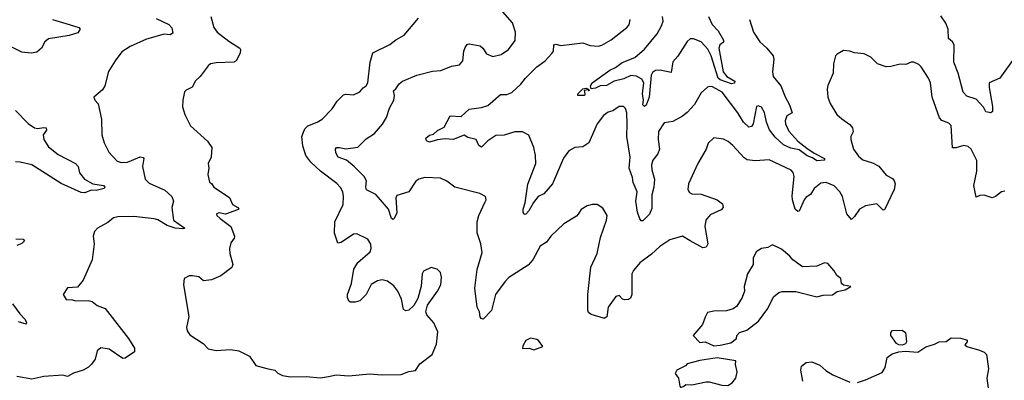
# Model space of a CAD drawing. Extents: x 2199565 to 2323334, y 894172 to 1018966.
# Tile 366 of 440: x 2284062 to 2290292, y 976881 to 979165. Entities that reach past the tile are written whole.
import ezdxf

# ---------------------------------------------------------------- set-up
doc = ezdxf.new("R2010")
doc.units = 0

msp = doc.modelspace()

# ---------------------------------------------------------------- linework, layer by layer
at = {"layer": '0CON10XD'}
for points in [[(2287005, 978006.7), (2287012.5, 978025), (2287008.8, 978045), (2286973.7, 978063.7), (2286815, 978104.4), (2286765, 978143.1), (2286725, 978161.5), (2286624.6, 978165.4), (2286586.7, 978155), (2286568.3, 978141.7), (2286525, 978073.8), (2286448, 978052), (2286442.9, 978037.1), (2286447.6, 977942.4), (2286431.2, 977905), (2286425, 977900), (2286415, 977905.8), (2286394.7, 977965), (2286345, 978023.6), (2286315, 978057.1), (2286256.7, 978086.7), (2286251.9, 978105), (2286256.5, 978145), (2286242.1, 978172.1), (2286179.2, 978235), (2286129.2, 978275), (2286076, 978295), (2286062.5, 978322.5), (2286060.9, 978345), (2286066.7, 978355), (2286085, 978356.2), (2286125, 978345.9), (2286202.2, 978357.8), (2286255, 978410.6), (2286306.4, 978443.6), (2286357.7, 978502.3), (2286383.8, 978546.2), (2286402.9, 978605), (2286428.5, 978655), (2286432.5, 978685), (2286426.2, 978715), (2286442.8, 978727.2), (2286462, 978758), (2286484.6, 978775.4), (2286575, 978813.5), (2286675, 978837.7), (2286727.6, 978842.4), (2286795, 978870.8), (2286845, 978879.2), (2286865.4, 978904.6), (2286872.2, 978965), (2286881.1, 978988.9), (2286893.3, 979006.7), (2286905, 979012), (2286975, 978998.9), (2286992.5, 978985), (2287015, 978948), (2287055, 978932), (2287107.5, 978945), (2287153.8, 978975), (2287196.6, 979033.4), (2287200, 979085), (2287180, 979145), (2287119.2, 979215)], [(2284269.2, 979165), (2284375, 979134.5), (2284436.7, 979115), (2284443.8, 979105), (2284429.2, 979080.8), (2284375.6, 979064.4), (2284245, 979042.9), (2284221.2, 979025), (2284200, 978985), (2284170.9, 978959.1), (2284135, 978953.5), (2284075, 978958.8), (2283965, 979013.3)], [(2284925, 979171.4), (2285005, 979134.2), (2285025, 979113.3), (2285031.4, 979078.6), (2285015, 979067.8), (2284975, 979072.2), (2284865, 979041.5), (2284761.2, 978995), (2284709.1, 978960.9), (2284665, 978903.8), (2284624, 978836), (2284600, 978745), (2284585, 978721.2), (2284530, 978675), (2284537.5, 978655), (2284557.5, 978632.5), (2284578.6, 978535), (2284581.9, 978435), (2284595.7, 978385), (2284625.6, 978325.6), (2284679.7, 978269.7), (2284705, 978260.8), (2284745, 978262.2), (2284825, 978296.7), (2284842.9, 978292.9), (2284847.1, 978285), (2284840, 978235), (2284855.6, 978155), (2284880.2, 978130.2), (2284980.8, 978085), (2285025.3, 978045.3), (2285034.2, 978015.8), (2285024.2, 977975), (2285035.4, 977895.4), (2285107.5, 977845), (2285095, 977840.8), (2285046.7, 977845), (2284995, 977862.3), (2284935, 977897.8), (2284913.8, 977903.8), (2284785, 977917.7), (2284683, 977917), (2284655, 977910.8), (2284619.7, 977880.3), (2284553.8, 977845), (2284535, 977823.3), (2284526, 977795), (2284532.5, 977745), (2284520.8, 977645), (2284463.6, 977516.4), (2284428.3, 977471.7), (2284363.9, 977466.1), (2284337.5, 977425), (2284355, 977393.3), (2284395, 977391.2), (2284415, 977383.8), (2284496.1, 977386.1), (2284519.5, 977379.5), (2284552.5, 977355), (2284603.3, 977335), (2284750, 977145), (2284787.5, 977085), (2284787.7, 977062.3), (2284728.3, 977021.7), (2284715, 977020), (2284628.2, 977078.2), (2284575, 977086.7), (2284553, 977067), (2284538.9, 977015), (2284516.6, 976983.4), (2284496.5, 976963.5), (2284464.2, 976945), (2284402.8, 976927.3), (2284365, 976905.4), (2284335, 976913.6), (2284214.3, 976905.7), (2284138, 976888), (2284044.4, 976905.6)], [(2285270.8, 979185), (2285290, 979115), (2285312, 979085), (2285385, 979028.1), (2285454, 978985), (2285460, 978975), (2285457.1, 978952.9), (2285431.2, 978905), (2285417.5, 978895), (2285305, 978892.5), (2285270, 978885), (2285255, 978873.3), (2285203.8, 978805), (2285175, 978776.7), (2285152.5, 978737.5), (2285115, 978718.8), (2285105, 978707.5), (2285094.2, 978655.8), (2285092.7, 978612.7), (2285106.2, 978565), (2285143.2, 978493.2), (2285250.8, 978395), (2285277.5, 978355), (2285274.2, 978295), (2285253.8, 978255), (2285258.8, 978225), (2285253.3, 978185), (2285262.5, 978135), (2285275, 978127.5), (2285290, 978105), (2285389.7, 978039.7), (2285408.6, 977995), (2285442, 977975), (2285448, 977965), (2285439.1, 977960.9), (2285365, 977934.2), (2285325, 977941.2), (2285307.5, 977935), (2285310, 977925), (2285330, 977905), (2285397.5, 977855), (2285421.4, 977795), (2285419.7, 977780.3), (2285398.3, 977751.7), (2285390, 977715), (2285391.4, 977685), (2285410.6, 977615), (2285403.4, 977596.6), (2285335, 977542.5), (2285275, 977518.1), (2285225, 977512.2), (2285195, 977535.8), (2285155, 977543.8), (2285135, 977543.3), (2285102.5, 977525), (2285098.8, 977485), (2285131.2, 977285), (2285118, 977215), (2285122, 977195), (2285138.8, 977168.8), (2285223.8, 977115), (2285255, 977081.2), (2285305, 977069.2), (2285395, 977075.6), (2285448.3, 977068.3), (2285515, 977034), (2285556.2, 976975), (2285626.7, 976956.7), (2285676.2, 976945), (2285695, 976926.7), (2285725, 976912), (2285775, 976903.3), (2285875, 976905.4), (2285965, 976897.5)], [(2285965, 976897.5), (2286015, 976904.5), (2286065.3, 976915.3), (2286145, 976909.6), (2286275, 976922.9), (2286355.5, 976915.5), (2286475, 976918.5), (2286525, 976937.1), (2286566, 976944), (2286593.3, 976985), (2286670.8, 977045), (2286699.1, 977110.9), (2286707.7, 977187.7), (2286682.5, 977245), (2286637.5, 977295), (2286632.5, 977315), (2286643.1, 977356.9), (2286705.8, 977445), (2286725.8, 977485), (2286730, 977535), (2286723.6, 977563.6), (2286702.5, 977585), (2286665, 977596.2), (2286617, 977573), (2286608.8, 977555), (2286603, 977477), (2286580.9, 977399.1), (2286555.6, 977354.4), (2286525, 977326), (2286505, 977321.2), (2286489.5, 977329.5), (2286476.9, 977395), (2286455.6, 977445), (2286429.8, 977479.8), (2286390, 977510), (2286355, 977517.9), (2286325, 977511.8), (2286285, 977487.1), (2286253.3, 977425), (2286214, 977385), (2286185, 977376.7), (2286155, 977375.8), (2286145, 977382), (2286135.7, 977405), (2286136.9, 977425), (2286160.8, 977495), (2286176.9, 977585), (2286202.3, 977627.7), (2286278.6, 977695), (2286285.6, 977715), (2286284.2, 977744.2), (2286264.3, 977774.3), (2286195, 977808.8), (2286175, 977806.2), (2286095, 977754), (2286075, 977750), (2286053.4, 977813.4), (2286056.1, 977885), (2286108.2, 977995), (2286111.5, 978045), (2286106.9, 978075), (2286092.2, 978102.2), (2286067.7, 978127.7), (2285965, 978205.5), (2285905, 978262.9), (2285872.2, 978305), (2285853.9, 978365), (2285846.2, 978425), (2285865.5, 978474.5), (2285885, 978492), (2285945, 978515.8), (2285976.2, 978535), (2286039.1, 978600.9), (2286070.7, 978649.3), (2286111.2, 978688.8), (2286125, 978693.3), (2286175, 978688.8), (2286215, 978707.5), (2286235, 978733.3), (2286255, 978746.7), (2286265.8, 978765), (2286278.9, 978895), (2286295.4, 978954.6), (2286405, 979007.5), (2286441.9, 979038.1), (2286494.1, 979065.9), (2286586.2, 979175)], [(2288678.9, 979165), (2288705.6, 979085), (2288745.6, 979025), (2288788.9, 978985), (2288828.6, 978935), (2288832.9, 978915), (2288824.3, 978835), (2288830, 978805), (2288878.9, 978745), (2288905.3, 978675.3), (2288932.9, 978625), (2288950, 978575), (2288915, 978556.2), (2288905.6, 978525), (2288908.1, 978505), (2288928.3, 978458.3), (2288985, 978396.2), (2289042.1, 978352.1), (2289089, 978319), (2289155.4, 978285), (2289153.9, 978276.1), (2289105, 978270), (2289079, 978289), (2289045, 978303), (2288995, 978339.6), (2288941.7, 978351.7), (2288895, 978372.1), (2288841.5, 978421.5), (2288806.5, 978466.5), (2288787.9, 978515), (2288775, 978576.7), (2288755, 978610.8), (2288735, 978619.2), (2288724.4, 978615.6), (2288703.1, 978505), (2288691.9, 978488.1), (2288675, 978483.1), (2288640.8, 978515), (2288605, 978574.4), (2288506.4, 978705), (2288445, 978738.8), (2288425, 978741.5), (2288415, 978736.5), (2288375, 978700.5), (2288332.3, 978627.7), (2288285, 978576.9), (2288256.3, 978553.7), (2288195, 978519.4), (2288139.3, 978510.7), (2288105, 978455.7), (2288101.4, 978405), (2288111.2, 978345), (2288099.7, 978315), (2288067.7, 978275), (2288060, 978245), (2288061.3, 978215), (2288078.8, 978155), (2288075.2, 978104.8), (2288062, 978055), (2288061.8, 977968.2), (2288046.8, 977933.2), (2288005, 977891.2), (2287995, 977890), (2287985, 977903.3), (2287971.2, 977945), (2287960.7, 978015), (2287970, 978075), (2287943.4, 978133.4), (2287939.2, 978165), (2287919.1, 978225), (2287925.2, 978295.2), (2287903.8, 978425), (2287905.4, 978504.6), (2287904.4, 978575), (2287895, 978603.3), (2287882.5, 978615), (2287855, 978614.4), (2287815, 978587.8), (2287785, 978579.5), (2287755, 978557.8), (2287716.5, 978505), (2287662.2, 978385), (2287625, 978360), (2287574.6, 978355.4), (2287536, 978335), (2287503.2, 978286.8), (2287432.7, 978125), (2287377.4, 978062.6), (2287342.5, 978045), (2287312.2, 978007.8), (2287284.3, 977955), (2287265, 977934), (2287255, 977931.2), (2287247.5, 977945), (2287247.8, 977965), (2287259.5, 978005), (2287276.4, 978123.6), (2287327.5, 978255), (2287325.8, 978305), (2287315.7, 978355), (2287284.4, 978434.4), (2287243.8, 978453.8), (2287195, 978454.6), (2287127.3, 978432.7), (2287075, 978430.5), (2287025, 978398.5), (2286985, 978358.1), (2286967.8, 978367.8), (2286950, 978405), (2286897.7, 978417.7), (2286875, 978432.5), (2286804.4, 978405.6), (2286755, 978409.5), (2286705.5, 978404.5), (2286655, 978388.8), (2286635, 978397.5), (2286632, 978415), (2286655, 978434.3), (2286679.4, 978440.6), (2286705, 978462.7), (2286746.9, 978485), (2286785, 978556), (2286855, 978551.8), (2286905, 978598.8), (2286985, 978608.6), (2287025, 978621.4), (2287105, 978690), (2287145, 978690), (2287175.5, 978704.5), (2287233.3, 978756.7), (2287261.5, 978795), (2287333.7, 978866.3), (2287387.5, 978905), (2287430, 978950), (2287439.2, 978965), (2287441.2, 979005), (2287455, 979008.6), (2287485, 979001.4), (2287625, 979017.1), (2287671.3, 979001.3), (2287722.3, 978997.7), (2287745, 979004), (2287805, 979037.1), (2287904, 979115), (2287917.6, 979132.4), (2287924.2, 979165)], [(2288420, 979185), (2288444.5, 979135), (2288480.5, 979095), (2288515.7, 979035), (2288515, 979022.5), (2288492, 979005), (2288486.7, 978985), (2288512.5, 978835), (2288535.5, 978805.5), (2288588, 978775), (2288585, 978762), (2288565, 978758.2), (2288495, 978783.6), (2288481.2, 978795), (2288437.1, 978935), (2288417.1, 978977.1), (2288375, 979023.8), (2288325, 979043.8), (2288305, 979042.5), (2288285, 979027.1), (2288225.8, 978934.2), (2288195, 978897.5), (2288185, 978830), (2288115, 978844.2), (2288085, 978842.5), (2288065, 978830), (2288057.4, 978812.6), (2288045.5, 978675), (2288025.9, 978624.1), (2288015, 978614.3), (2288004.7, 978624.7), (2288010, 978655), (2288002.1, 978695), (2288010.8, 978765), (2287999, 978789), (2287965, 978808), (2287929.2, 978810.8), (2287885, 978790.7), (2287824, 978776), (2287775, 978746.9), (2287735, 978745.6), (2287705, 978731.1), (2287677.5, 978727.5), (2287674.3, 978745), (2287684.2, 978765.8), (2287795, 978844.4), (2287831.2, 978861.2), (2287875, 978894.5), (2287955, 978925.8), (2288015, 978977.9), (2288094.6, 979075), (2288123.7, 979126.4), (2288133.8, 979155), (2288128.6, 979185)], [(2290355, 978921.2), (2290264, 978795), (2290196.1, 978763.9), (2290195.7, 978735), (2290217.7, 978615), (2290217.1, 978582.9), (2290206.1, 978573.9), (2290175, 978581.2), (2290160.3, 978610.3), (2290115, 978660.8), (2290055, 978679.4), (2290032.2, 978705), (2290001.1, 978825), (2289972.3, 978895), (2289974.4, 979005), (2289965, 979024), (2289938.6, 979045), (2289937.1, 979105), (2289921.9, 979141.9), (2289889.9, 979189.9)], [(2290295, 978078.6), (2290275, 978074.2), (2290236.2, 978045), (2290215, 978037.5), (2290165, 978054.2), (2290137.7, 978052.3), (2290115, 978040), (2290098.5, 978115), (2290118.5, 978205), (2290117.5, 978272.5), (2290082, 978345), (2290062.4, 978362.4), (2290035, 978367.9), (2289985, 978352.3), (2289963.8, 978353.8), (2289955.8, 978495), (2289940.3, 978510.3), (2289897.3, 978527.3), (2289882.9, 978542.9), (2289835.6, 978675), (2289824.4, 978765), (2289813.4, 978793.4), (2289765, 978866.2), (2289750.5, 978880.5), (2289720, 978895), (2289703.6, 978896.4), (2289669.3, 978880.7), (2289633.9, 978883.9), (2289575, 978867.5), (2289545, 978865.8), (2289490, 978885), (2289446.8, 978926.8), (2289405, 978948), (2289345, 978954), (2289315, 978966), (2289275, 978970), (2289233.9, 978946.1), (2289223.3, 978935), (2289211.2, 978885), (2289210, 978825), (2289175, 978747.5), (2289170.8, 978725), (2289176, 978675), (2289190.8, 978635), (2289232, 978565), (2289265, 978536), (2289315, 978500.8), (2289330.7, 978480.7), (2289335.6, 978454.4), (2289322, 978425), (2289320, 978405), (2289337.5, 978345), (2289369.8, 978299.8), (2289396.4, 978276.4), (2289458.6, 978258.6), (2289497.2, 978237.2), (2289545, 978180), (2289585, 978158.8), (2289595.8, 978145), (2289601.1, 978125), (2289595, 978090), (2289535, 977960), (2289525, 977958.8), (2289485, 977998), (2289413.7, 977986.3), (2289375.8, 977965), (2289345, 977918.8), (2289325, 977900), (2289295.8, 977935), (2289268.6, 978045), (2289251.9, 978075), (2289215, 978113.3), (2289165, 978133.5), (2289130.5, 978129.5), (2289088.5, 978095), (2289065, 978057.5), (2289038.9, 978041.1), (2289025, 978023.3), (2288995, 977953.3), (2288985, 977950), (2288968.5, 977965), (2288951.3, 978025), (2288950.2, 978050.2), (2288962.1, 978172.1), (2288956.3, 978196.3), (2288942.4, 978212.4), (2288805, 978276.7), (2288715, 978270.8), (2288665, 978277.5), (2288645, 978289.4), (2288575, 978367.5), (2288545, 978392.5), (2288515, 978408), (2288455, 978416.2), (2288417.7, 978382.3), (2288405.6, 978344.4), (2288352.5, 978255), (2288294.2, 978125.8), (2288289.3, 978089.3), (2288300.5, 978070.5), (2288315, 978061.2), (2288375, 978060.6), (2288475, 978024.2), (2288507.9, 977997.9), (2288513.8, 977975), (2288499.5, 977960.5), (2288430.9, 977929.1), (2288404.4, 977895), (2288396.4, 977855), (2288417.1, 977745), (2288405.8, 977725), (2288385, 977719.4), (2288304.2, 977765), (2288255, 977794.3), (2288175, 977770), (2288111.7, 977728.3), (2288060.2, 977679.8), (2287985, 977624.3), (2287945, 977575.7), (2287935.5, 977555), (2287935.4, 977425), (2287927.6, 977402.4), (2287915, 977394), (2287891.2, 977391.2), (2287875.9, 977395.9), (2287855, 977418), (2287835, 977412), (2287785.7, 977345), (2287776.5, 977283.5), (2287765, 977273.8), (2287755, 977274), (2287678.3, 977298.3), (2287661.7, 977311.7), (2287656, 977326), (2287656.9, 977425), (2287675, 977597.5), (2287715.5, 977685), (2287736.4, 977785), (2287774.3, 977895), (2287779.2, 977925), (2287751.7, 977971.7), (2287715, 977993.8), (2287685, 977993.8), (2287652.5, 977985), (2287615, 977963.3), (2287595, 977932.5), (2287585, 977920), (2287505, 977872), (2287422.5, 977795), (2287396, 977755), (2287355, 977730), (2287307.8, 977645), (2287279.5, 977610.5), (2287157.7, 977532.3), (2287130.8, 977505), (2287071.9, 977425), (2287047.6, 977322.4), (2286995, 977269.2), (2286982.5, 977272.5), (2286975, 977283.3), (2286970.6, 977315), (2286957.5, 977345), (2286941.5, 977465), (2286956.3, 977583.6), (2286988.5, 977691.5), (2286979.6, 977745), (2286956.1, 977815), (2286956.1, 977883.9), (2286967.9, 977925), (2287005, 978006.7)], [(2287593.9, 978683.9), (2287593.8, 978695), (2287625, 978726.2), (2287645, 978730), (2287660, 978725), (2287665, 978713.8), (2287660, 978720), (2287633, 978717), (2287638.8, 978695), (2287635, 978684.3), (2287593.9, 978683.9)], [(2284035, 978590), (2284115, 978508.1), (2284155, 978480.5), (2284175, 978476.2), (2284215, 978482.9), (2284229.4, 978479.4), (2284231.9, 978465), (2284211.1, 978435), (2284215, 978406.2), (2284245, 978358.6), (2284305, 978311.1), (2284415.6, 978255), (2284431.9, 978235), (2284440, 978195), (2284472.9, 978155), (2284525, 978124.6), (2284591.4, 978115), (2284600, 978105), (2284595.8, 978095), (2284545, 978083.3), (2284515, 978085.4), (2284475, 978067.7), (2284450.2, 978070.2), (2284325, 978127.5), (2284137.8, 978245), (2284065, 978262.1), (2284035, 978265.3)], [(2284037.2, 977777.2), (2284084.3, 977774.3), (2284092.9, 977765), (2284075, 977747.8), (2284044.4, 977735.6)], [(2288455, 977099.2), (2288495, 977104.4), (2288562, 977118), (2288597.5, 977145), (2288600, 977165), (2288616.7, 977185), (2288662, 977198), (2288736.2, 977255), (2288796.7, 977335), (2288830.9, 977409.1), (2288865, 977438), (2288885.8, 977444.2), (2288973.9, 977443.9), (2289105, 977410.8), (2289145, 977421.2), (2289205, 977422), (2289235, 977443.8), (2289285.8, 977454.2), (2289320, 977475), (2289273.6, 977483.6), (2289262.5, 977495), (2289257.5, 977525), (2289232.5, 977545), (2289216, 977575), (2289175, 977620), (2289154, 977626), (2289105, 977603.3), (2289015, 977598.8), (2288955, 977643.3), (2288935, 977667.5), (2288881.7, 977711.7), (2288825, 977740), (2288795, 977721.2), (2288755, 977716.2), (2288721.2, 977695), (2288703.3, 977655), (2288702.5, 977615), (2288667.5, 977555), (2288646, 977475), (2288648.8, 977445), (2288633.8, 977405), (2288598.8, 977351.2), (2288575.8, 977334.2), (2288535, 977321.2), (2288455, 977320), (2288415, 977310), (2288398.3, 977281.7), (2288383.3, 977235), (2288322.5, 977165), (2288365, 977120), (2288400, 977125), (2288455, 977099.2)], [(2284016.5, 977365), (2284062, 977302), (2284097.1, 977267.1), (2284106, 977245), (2284102.5, 977237.5), (2284055, 977250.8)], [(2289363.2, 976866.8), (2289413.3, 976885), (2289518.3, 976931.7), (2289537.8, 976962.2), (2289551.9, 977025), (2289581.7, 977048.3), (2289625, 977062.5), (2289665, 977066.2), (2289745, 977060), (2289796.1, 977093.9), (2289850.8, 977109.2), (2289880, 977125), (2289923.3, 977126.7), (2289955, 977149.5), (2290017.1, 977147.1), (2290056.2, 977135), (2290056.7, 977125), (2290042.5, 977105), (2290055.9, 977095.9), (2290135, 977073.1), (2290165, 977059.2), (2290179.2, 977045), (2290191.9, 976955), (2290182, 976895), (2290190.5, 976830.5)], [(2289645, 977104.5), (2289625, 977105.6), (2289610, 977115), (2289574.2, 977165), (2289574.2, 977185), (2289585, 977196.2), (2289645, 977198.8), (2289666.2, 977185), (2289673.8, 977125), (2289666.7, 977113.3), (2289645, 977104.5)], [(2287315, 977074.4), (2287372.5, 977095), (2287345, 977132.5), (2287335, 977140), (2287295, 977147.5), (2287265, 977132.5), (2287245, 977100), (2287243.6, 977083.6), (2287285, 977084), (2287315, 977074.4)], [(2288245, 976836.7), (2288265, 976843.3), (2288276.2, 976853.8), (2288315, 976852.9), (2288405, 976871.2), (2288425, 976871.2), (2288505, 976850), (2288541.7, 976848.3), (2288570, 976865), (2288592.5, 976895), (2288602.5, 976935), (2288591.7, 976981.7), (2288592.5, 977005), (2288475, 977024.4), (2288365, 977006.9), (2288285, 976986.2), (2288275, 976972.5), (2288220, 976945), (2288210, 976925), (2288231.2, 976895), (2288238.8, 976845), (2288245, 976836.7)], [(2289017.9, 976875), (2289003.8, 976945), (2289009.4, 976970.6), (2289038, 976995), (2289075, 976998.2), (2289125, 976978.1), (2289162.5, 976942.5), (2289206.2, 976915), (2289315, 976870)]]:
    msp.add_lwpolyline(points, dxfattribs=at)

doc.saveas('drawing.dxf')
